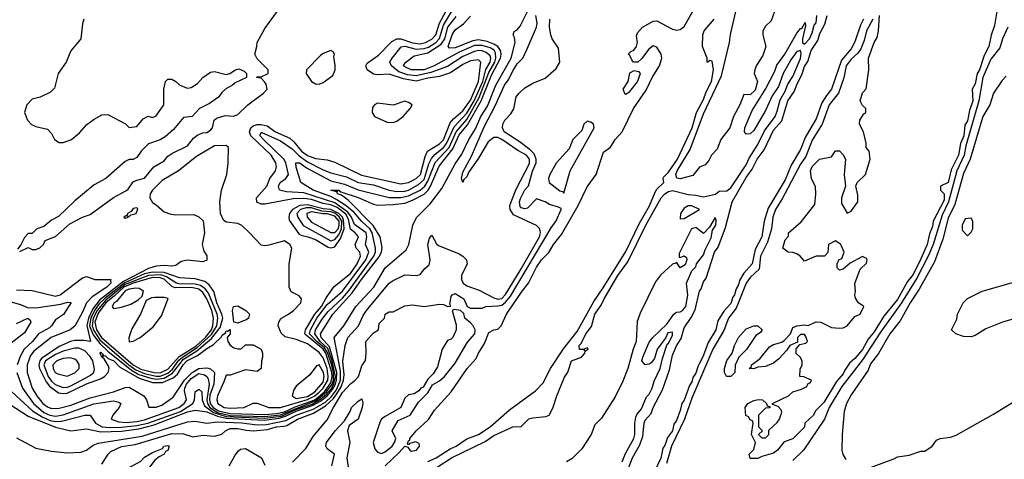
# Model space of a CAD drawing. Header units: inches. Extents: x 2348352 to 2479776, y 460422 to 613655.
# Tile 536 of 590: x 2453786 to 2458860, y 575303 to 577568. Entities that reach past the tile are written whole.
import ezdxf

# ---------------------------------------------------------------- set-up
doc = ezdxf.new("R2010")
doc.units = ezdxf.units.IN
doc.header["$MEASUREMENT"] = 0
doc.layers.add('C4557', color=7, linetype='Continuous')

msp = doc.modelspace()

# ---------------------------------------------------------------- linework, layer by layer
at = {"layer": 'C4557', "color": 4}
for points, elevation in [([(2453770, 575413.4), (2453870, 575360.4), (2453950, 575344.2), (2454030, 575336), (2454100.5, 575339.5), (2454129.7, 575350.3), (2454164.5, 575375.5), (2454190, 575386.3), (2454417.5, 575422.5), (2454650, 575496.6), (2454690, 575499.3), (2454750, 575489.1), (2454804.3, 575495.7), (2454930, 575491.6), (2455010, 575481), (2455057.3, 575482.7), (2455157.6, 575502.4), (2455210, 575530.6), (2455299.2, 575560.8), (2455362, 575598), (2455393, 575627), (2455419, 575661), (2455439.6, 575710), (2455438.4, 575758.4), (2455406.6, 575930), (2455456.3, 575990), (2455518.3, 576090), (2455610.7, 576189.3), (2455668.7, 576290), (2455776.9, 576383.1), (2455791.8, 576410), (2455812, 576510), (2455831.3, 576548.7), (2455900.7, 576619.3), (2455962, 576698), (2456030, 576824.9), (2456064.8, 576875.2), (2456099.8, 576950), (2456134.4, 577005.6), (2456162.9, 577070), (2456196.7, 577123.3), (2456239.1, 577230), (2456318, 577370), (2456338.7, 577450), (2456336.2, 577476.2), (2456329, 577490), (2456333.6, 577506.4), (2456350, 577516.3), (2456364.5, 577535.5), (2456418.5, 577641.5)], 36), ([(2453786, 576374), (2453830, 576394), (2453850, 576384.7), (2453870, 576384.7), (2453890, 576392), (2453908, 576410), (2453918, 576430), (2453970, 576451.3), (2454044, 576516), (2454110, 576551.3), (2454150, 576564.7), (2454270, 576651.3), (2454333.6, 576686.4), (2454344.7, 576695.3), (2454370, 576732), (2454390, 576742), (2454430, 576751.3), (2454478, 576810), (2454530, 576841), (2454550, 576864.7), (2454570, 576878), (2454650, 576918), (2454682, 576958), (2454704.7, 576975.3), (2454730, 576984.7), (2454750, 576986), (2454770, 576998), (2454779, 577010), (2454788.7, 577050), (2454800.2, 577059.8), (2454845.6, 577074.4), (2454890, 577071), (2454910, 577078.8), (2454962, 577130), (2455042, 577190), (2455062, 577210), (2455056.4, 577236.4), (2455048.4, 577248.4), (2455030, 577266), (2455006, 577270), (2455010, 577274), (2455030, 577274), (2455066, 577290), (2455066, 577310), (2455010, 577366), (2454998, 577390), (2455008.7, 577430), (2455009, 577450), (2455050, 577522), (2455128.7, 577630)], 64), ([(2455669.8, 575270.2), (2455742.3, 575337.7), (2455770, 575370.7), (2455786, 575366), (2455796, 575350), (2455805.7, 575345.7), (2455831.5, 575350), (2455846.6, 575370), (2455844.7, 575384.7), (2455827.1, 575392.9), (2455794.8, 575385.2), (2455790, 575378), (2455785.2, 575385.2), (2455790, 575398), (2455797.2, 575402.8), (2455797.2, 575410), (2455829.5, 575450), (2455892.7, 575507.3), (2455923.9, 575556.1), (2456009.6, 575650), (2456092, 575770), (2456138.3, 575821.7), (2456149.6, 575850), (2456181, 575899), (2456204.4, 575955.6), (2456230, 575970.4), (2456250, 575973.4), (2456266.6, 575990), (2456294, 576050), (2456375.6, 576170), (2456407.8, 576210), (2456450, 576293.4), (2456475.6, 576330), (2456512.1, 576367.9), (2456536.2, 576410), (2456578.7, 576461.3), (2456664, 576610), (2456710, 576707.7), (2456756.4, 576770), (2456794.2, 576885.8), (2456830, 576910.8), (2456855.1, 576950), (2456891.2, 576990), (2456949.8, 577110.2), (2457014.7, 577205.3), (2457044.7, 577270), (2457082.6, 577330), (2457095.4, 577370), (2457091.1, 577390), (2457070, 577427.3), (2457050, 577433.2), (2457026.2, 577413.8), (2456992.1, 577367.9), (2456970.8, 577349.2), (2456949.8, 577349.8), (2456940.9, 577360.9), (2456930, 577384), (2456922, 577390), (2456935.1, 577404.9), (2456950, 577411), (2456965.2, 577430), (2456969, 577450), (2456964.1, 577484.1), (2456970, 577501), (2456996, 577530), (2457050, 577560.7), (2457070, 577561.3), (2457150, 577519), (2457170, 577514.3), (2457190, 577517), (2457210, 577532.7), (2457267.4, 577632.6)], 24), ([(2458828.1, 577651.9), (2458810, 577538), (2458792.2, 577487.8), (2458779.5, 577430), (2458756.7, 577383.3), (2458732.4, 577310), (2458720.3, 577290), (2458710, 577237.2), (2458694.9, 577210), (2458698, 577150), (2458680.5, 577099.5), (2458670, 577046.6), (2458656, 577024), (2458651.6, 576970), (2458633.6, 576930), (2458623.6, 576870), (2458585.8, 576794.1), (2458570, 576729.5), (2458531.3, 576710), (2458531.3, 576690), (2458550, 576671.3), (2458550, 576639), (2458493.7, 576530), (2458490, 576502), (2458475.1, 576464.9), (2458462, 576410), (2458430, 576336), (2458390, 576256), (2458360.5, 576219.5), (2458310, 576126.3), (2458238.7, 576041.3), (2458190, 575959.5), (2458158.3, 575921.7), (2458130, 575869.6), (2458090, 575822.7), (2458062, 575798), (2458037.5, 575762.5), (2458030, 575743.7), (2457995.6, 575704.4), (2457930, 575596), (2457887.7, 575552.3), (2457876, 575530), (2457831.3, 575490), (2457830, 575468), (2457770, 575409), (2457726.4, 575393.6), (2457690.5, 575349.5), (2457670, 575334), (2457610, 575318), (2457590, 575308), (2457550, 575308), (2457546, 575330), (2457570, 575354), (2457578, 575390), (2457558, 575430), (2457566, 575490), (2457562, 575502), (2457550, 575506), (2457542, 575522), (2457528.4, 575528.4), (2457524, 575570), (2457538, 575590), (2457570, 575606), (2457590.9, 575610.9), (2457614, 575610), (2457634, 575590), (2457638, 575578), (2457654, 575574), (2457651.6, 575568.4), (2457630, 575566), (2457594, 575530), (2457594, 575470), (2457614, 575450), (2457594, 575430), (2457610, 575414), (2457630, 575414), (2457646, 575430), (2457647.3, 575452.7), (2457690, 575492), (2457702, 575510), (2457713.6, 575546.4), (2457710, 575558), (2457694.6, 575574.6), (2457666, 575586), (2457666, 575590), (2457748, 575630), (2457770, 575651.3), (2457815.3, 575664.7), (2457842, 575678), (2457847.3, 575692.7), (2457862, 575698), (2457866, 575710), (2457827.3, 575727.3), (2457806, 575730), (2457808, 575768), (2457818, 575790), (2457818, 575810), (2457808.4, 575828.4), (2457788, 575848), (2457788, 575872), (2457806, 575894), (2457838, 575902), (2457846, 575910), (2457836.4, 575936.4), (2457830, 575946), (2457810, 575946), (2457794, 575930), (2457794, 575906), (2457754, 575890), (2457736.9, 575863.1), (2457698.5, 575821.5), (2457670, 575799), (2457630, 575782), (2457590, 575778), (2457570, 575769.2), (2457546, 575770), (2457558, 575782), (2457558, 575790), (2457600.2, 575819.8), (2457650, 575882), (2457670, 575894), (2457714, 575906), (2457724.7, 575915.3), (2457758, 575950), (2457770, 575982), (2457790, 575991.3), (2457830, 575996), (2457850, 575992), (2457890, 576011.3), (2457914, 576010), (2457970, 575982), (2458010, 575978), (2458030, 575981), (2458050, 575991), (2458090, 576038), (2458118, 576050), (2458135.3, 576090), (2458108.9, 576108.9), (2458093.6, 576133.6), (2458089.3, 576149.3), (2458094, 576170), (2458089.4, 576209.4), (2458118, 576282), (2458150, 576314), (2458154, 576330), (2458150, 576338), (2458130, 576348), (2458066, 576314), (2458030, 576282), (2458010, 576278), (2457998, 576290), (2457998, 576310), (2458008, 576330), (2458022, 576338), (2458035.3, 576370), (2458018, 576410), (2457990, 576428), (2457954, 576410), (2457951.3, 576368.7), (2457934, 576350), (2457890, 576349.2), (2457830, 576324), (2457808, 576350), (2457790, 576362), (2457770, 576369), (2457746, 576370), (2457718, 576390), (2457730, 576434), (2457748, 576452), (2457748.7, 576470), (2457814, 576526), (2457884.1, 576615.9), (2457889.6, 576670), (2457886.8, 576706.8), (2457866, 576750), (2457861.2, 576790), (2457870, 576811.3), (2457908, 576850), (2457970, 576862), (2457990, 576892), (2458010, 576892), (2458030, 576871.3), (2458041, 576850), (2458034, 576770), (2458042, 576710), (2458021, 576650), (2458021.4, 576621.4), (2458050, 576572), (2458070, 576582), (2458105.2, 576630), (2458104.7, 576664.7), (2458095.3, 576710), (2458102, 576730), (2458144, 576770), (2458168.7, 576850), (2458164, 576890), (2458148.7, 576910), (2458148.4, 576931.6), (2458134, 576990), (2458114, 577030), (2458115.3, 577050), (2458136.4, 577083.6), (2458146, 577090), (2458146, 577110), (2458130, 577126), (2458118, 577150), (2458129.3, 577190.7), (2458148.4, 577211.6), (2458161.2, 577310), (2458159.3, 577370), (2458189.6, 577450), (2458204.2, 577475.8), (2458212, 577510), (2458217, 577590)], 12), ([(2453666.4, 575630), (2453830, 575524.9), (2453970, 575467.9), (2454050, 575450.4), (2454130, 575460.2), (2454204, 575444), (2454310, 575448.6), (2454399.6, 575460.4), (2454479.2, 575480.8), (2454650, 575546.8), (2454690, 575556.3), (2454750, 575547.4), (2454805.1, 575525.1), (2454850, 575514.6), (2455045.2, 575505.2), (2455124.6, 575515.4), (2455155.6, 575524.4), (2455210, 575551.2), (2455298.6, 575581.4), (2455336.7, 575603.3), (2455369.7, 575630.3), (2455397.6, 575662.4), (2455413, 575690), (2455419.4, 575710), (2455419.6, 575750), (2455382.1, 575882), (2455339.6, 575930), (2455336, 575950), (2455400.3, 576050), (2455500, 576160), (2455547.9, 576230), (2455636.2, 576343.8), (2455650.6, 576370), (2455654.3, 576394.3), (2455642.8, 576450), (2455607.6, 576507.6), (2455478, 576638), (2455443.7, 576663.7), (2455424.5, 576670), (2455421.2, 576678.8), (2455426, 576686), (2455418.8, 576681.2), (2455389.5, 576690.5), (2455430.7, 576690), (2455440.7, 576680.7), (2455530, 576652.3), (2455610, 576616.9), (2455630, 576612.9), (2455710, 576615), (2455770, 576623.5), (2455810, 576638.2), (2455870, 576668.6), (2455890.7, 576689.3), (2455902.8, 576710), (2455947.4, 576812.6), (2456017.4, 576902.6), (2456050, 576974.2), (2456093.7, 577026.3), (2456164.3, 577150), (2456218.1, 577281.9), (2456262.9, 577370), (2456266.8, 577390), (2456263.9, 577410), (2456249.9, 577429.9), (2456230, 577442.7), (2456195.2, 577455.2), (2456150, 577463.4), (2456120.7, 577459.3), (2456030, 577422.5), (2456001.3, 577421.3), (2455994, 577430), (2456015.3, 577490), (2456030, 577515.3), (2456073.6, 577546.4), (2456110, 577586.7)], 44), ([(2453744.9, 575650), (2453852.2, 575552.2), (2453901.7, 575521.8), (2453943.3, 575503.3), (2453970, 575497.6), (2454001.1, 575499), (2454122, 575530), (2454150, 575530.4), (2454177.1, 575490), (2454211, 575471), (2454246.8, 575466.8), (2454310, 575468.6), (2454390, 575476.8), (2454446.3, 575490), (2454614, 575550), (2454678.9, 575590), (2454687.4, 575610), (2454689.8, 575650.2), (2454710, 575664), (2454724, 575650), (2454726.4, 575610), (2454738.4, 575578.4), (2454784.2, 575544.2), (2454850, 575523), (2455050, 575514.7), (2455134.4, 575525.6), (2455210, 575558.9), (2455293, 575587), (2455331.1, 575608.9), (2455364.1, 575635.9), (2455392, 575668), (2455404.3, 575690), (2455413, 575730), (2455395.3, 575815.3), (2455374.1, 575874.1), (2455334.3, 575910), (2455306.4, 575950), (2455310.5, 575969.5), (2455348, 576030), (2455375.7, 576064.3), (2455450, 576133.4), (2455481.2, 576170), (2455611.3, 576350), (2455619.8, 576370), (2455619.4, 576390), (2455602.7, 576470), (2455589.9, 576489.9), (2455548.7, 576528.7), (2455510, 576573.8), (2455468.8, 576608.8), (2455420.7, 576640.7), (2455390, 576656.5), (2455298, 576690), (2455234, 576730), (2455211.5, 576808.5), (2455209.8, 576830.2), (2455230, 576831.1), (2455264.2, 576804.2), (2455390, 576737.1), (2455460, 576720), (2455530, 576691), (2455690, 576652), (2455750, 576652.4), (2455790, 576661.3), (2455850, 576690.2), (2455874.5, 576710), (2455890, 576736), (2455927.1, 576832.9), (2455998.7, 576910), (2456035.8, 576990), (2456090, 577053.5), (2456153.6, 577166.4), (2456204.3, 577295.7), (2456234.4, 577350), (2456240.5, 577370), (2456237.9, 577397.9), (2456230.4, 577410.4), (2456210, 577422.9), (2456170, 577435.5), (2456130, 577434.5), (2456050, 577401), (2455921.7, 577330), (2455870, 577309.3), (2455804, 577310), (2455770, 577325.1), (2455763.6, 577330), (2455765.3, 577334.7), (2455776, 577350), (2455818.7, 577381.3), (2455890, 577396.8), (2455957.8, 577442.2), (2455977.5, 577470), (2455991.7, 577530), (2456035.5, 577584.5)], 48), ([(2453770, 576176.1), (2453850, 576172), (2453970, 576144.2), (2453995.1, 576150), (2454110, 576238), (2454130, 576244.9), (2454174, 576230), (2454258, 576230), (2454253.7, 576226.3), (2454255.3, 576210), (2454234.9, 576190), (2454160.1, 576139.9), (2454130.2, 576110), (2454110, 576060.9), (2454070, 575989.7), (2454046, 575970), (2453948.8, 575931.2), (2453859.2, 575860.8), (2453841.6, 575838.4), (2453824.7, 575790), (2453824.4, 575750), (2453850.2, 575670), (2453873.8, 575630), (2453905.7, 575590), (2453930, 575572.9), (2453950, 575565.5), (2453990, 575567.1), (2454050, 575582.3), (2454150, 575620.2), (2454269.8, 575650.2), (2454330, 575672.7), (2454350, 575674.9), (2454424.9, 575630), (2454440.3, 575610), (2454450.8, 575570.8), (2454490, 575571.7), (2454518.8, 575581.2), (2454576.1, 575623.9), (2454634.5, 575710), (2454674.3, 575750), (2454710, 575770.1), (2454750, 575773.8), (2454770, 575769.3), (2454790.1, 575750), (2454786.4, 575690), (2454766.7, 575633.2), (2454763.9, 575610), (2454768.3, 575590), (2454782.6, 575570), (2454810, 575552.5), (2454870, 575538.6), (2455050, 575533.6), (2455110, 575538.3), (2455150, 575548.1), (2455206.3, 575573.7), (2455306.5, 575610), (2455356.6, 575650), (2455390, 575696.6), (2455397, 575730), (2455395.4, 575750), (2455363.6, 575850), (2455350.3, 575870.3), (2455262.4, 575942.4), (2455255.9, 575950), (2455258.1, 575970), (2455307.7, 576050), (2455340.9, 576090), (2455365, 576135), (2455407.1, 576192.8), (2455490, 576260.7), (2455524.8, 576310), (2455542.7, 576350), (2455538.3, 576370), (2455520.5, 576390), (2455514.3, 576410), (2455532.4, 576450), (2455515.6, 576470), (2455490, 576488.4), (2455479.7, 576539.7), (2455466, 576566), (2455421.2, 576601.2), (2455390, 576614.6), (2455350, 576620.3), (2455290, 576640.8), (2455250, 576647.6), (2455195.7, 576644.3), (2455050, 576616.9), (2455030, 576618.4), (2455008.4, 576628.5), (2455005.6, 576650), (2455059.6, 576710), (2455075.6, 576750), (2455105.1, 576790), (2455109.6, 576810), (2455106.6, 576830), (2455082.2, 576870), (2454976.4, 576970), (2454970.8, 576990), (2454977.2, 577010), (2454990, 577021.6), (2455010, 577028.4), (2455030, 577028.4), (2455060.7, 577020.7), (2455104.9, 576990), (2455177.3, 576957.3), (2455198.8, 576938.8), (2455239.1, 576890), (2455270, 576868.4), (2455310, 576852.6), (2455370, 576845.3), (2455410, 576833.8), (2455547.7, 576767.7), (2455750, 576722.3), (2455789.2, 576730), (2455830, 576750.3), (2455852.3, 576770), (2455876.2, 576863.8), (2455888.2, 576890), (2455950, 576929.2), (2455970, 576949.2), (2456003.8, 577036.2), (2456022.2, 577057.8), (2456070, 577097.8), (2456110, 577154.2), (2456150.4, 577250), (2456162, 577350), (2456150, 577362), (2456110, 577355.6), (2456070, 577336.8), (2456006.4, 577293.6), (2455950, 577276.1), (2455890, 577266.8), (2455830, 577250.6), (2455763.5, 577263.5), (2455690, 577287.4), (2455630, 577283.8), (2455610, 577287.9), (2455576.4, 577310), (2455569.7, 577330), (2455576.3, 577343.7), (2455635.4, 577384.6), (2455704.2, 577455.8), (2455729.2, 577470), (2455750, 577470.2), (2455810, 577449.4), (2455850, 577444.2), (2455877.6, 577450), (2455910, 577468.4), (2455930.6, 577490), (2455949.9, 577550.1), (2455981.5, 577610)], 56), ([(2453771.7, 575750), (2453800.3, 575670), (2453856.5, 575590), (2453910, 575545), (2453941.6, 575530), (2453970, 575525), (2454010, 575532.1), (2454168.9, 575588.9), (2454270, 575604.4), (2454297.6, 575597.6), (2454306.8, 575590), (2454299.1, 575570), (2454265.5, 575530), (2454257.3, 575510), (2454296.7, 575496.7), (2454332.8, 575492.8), (2454390, 575497.6), (2454430, 575506.3), (2454606.6, 575570), (2454634, 575590), (2454645.1, 575610), (2454636, 575656), (2454636.8, 575670), (2454645.7, 575690), (2454670, 575719.7), (2454710, 575744.4), (2454738.5, 575738.5), (2454750, 575730.4), (2454757, 575717), (2454762.3, 575690), (2454750.1, 575610), (2454753.7, 575590), (2454766.5, 575570), (2454804.9, 575544.9), (2454870, 575529.2), (2455050, 575523.6), (2455130, 575532.8), (2455313.9, 575606.1), (2455367.7, 575650), (2455396, 575690), (2455402.8, 575710), (2455403.4, 575750), (2455393.6, 575793.6), (2455372.9, 575852.9), (2455357.5, 575877.5), (2455317.5, 575910), (2455280.2, 575950), (2455284.2, 575970), (2455317.4, 576030), (2455370, 576101.3), (2455450, 576169.2), (2455569.8, 576330), (2455584.8, 576370), (2455568.5, 576410), (2455575.7, 576450), (2455571.5, 576470), (2455512.2, 576512.2), (2455496, 576550), (2455476.9, 576576.9), (2455410, 576624.7), (2455250, 576676.8), (2455161.4, 576681.4), (2455124.5, 576690), (2455118.9, 576710), (2455128, 576730), (2455158, 576750), (2455171.3, 576770), (2455157.7, 576830), (2455147.4, 576850), (2455043.1, 576950), (2455024.4, 576970), (2455024.6, 576975.4), (2455030, 576986.8), (2455034, 576986), (2455130, 576944.1), (2455190, 576902.9), (2455226.5, 576866.5), (2455270, 576835), (2455350, 576793.6), (2455390, 576778.9), (2455470, 576759.1), (2455530, 576729.2), (2455610, 576716.9), (2455690, 576689.2), (2455730, 576683.5), (2455770, 576684.2), (2455790, 576690.2), (2455841.4, 576718.6), (2455870, 576744.9), (2455894.5, 576825.5), (2455907.7, 576852.3), (2455925.7, 576874.3), (2455970.3, 576909.7), (2455986.2, 576930), (2456024.5, 577015.5), (2456090, 577086.2), (2456127.9, 577150), (2456172, 577250), (2456188.9, 577311.1), (2456210.5, 577350), (2456213.6, 577370), (2456210, 577382), (2456190, 577398.9), (2456170, 577407.1), (2456150, 577409), (2456130, 577403.7), (2456070, 577378.9), (2455990, 577327), (2455904.5, 577295.5), (2455830, 577279.3), (2455784.6, 577284.6), (2455740, 577300), (2455701.6, 577330), (2455694, 577350), (2455705.1, 577370), (2455752.6, 577427.4), (2455770, 577431), (2455830, 577416.8), (2455870, 577419.2), (2455893.1, 577426.9), (2455930, 577450.2), (2455950, 577471.7), (2455970, 577540.3), (2456012, 577608)], 52), ([(2454210, 575278.8), (2454242, 575330), (2454256.2, 575343.8), (2454311, 575369), (2454380.5, 575379.5), (2454570, 575435.5), (2454630, 575434.9), (2454678, 575418), (2454730, 575426.8), (2454790, 575422), (2454827.5, 575432.5), (2454846, 575450), (2454870, 575461.3), (2454910, 575462), (2454952.3, 575452.3), (2454990.3, 575450.3), (2455062.7, 575457.3), (2455108, 575470), (2455147.1, 575472.9), (2455162.9, 575477.1), (2455217, 575510), (2455299.4, 575540.6), (2455361.7, 575578.3), (2455403.4, 575616.6), (2455420.4, 575639.6), (2455443.5, 575676.5), (2455455.2, 575710), (2455457.9, 575737.9), (2455451.8, 575808.2), (2455462.9, 575890), (2455476.9, 575930), (2455532, 575990), (2455556.2, 576043.8), (2455573.3, 576070), (2455690, 576210.7), (2455710, 576224.9), (2455770, 576253), (2455830, 576250.7), (2455850, 576254.8), (2455874.2, 576285.8), (2455895.5, 576304.5), (2455900.9, 576330), (2455889.5, 576410.5), (2455898, 576442), (2455910, 576458), (2455933.4, 576413.4), (2455943.8, 576403.8), (2456050, 576361.8), (2456070.3, 576350), (2456087.8, 576330), (2456091.8, 576310), (2456063.2, 576250), (2456063.2, 576230), (2456071.8, 576210), (2456090, 576196.1), (2456154.5, 576174.5), (2456230, 576134.9), (2456250, 576128.5), (2456270, 576131.5), (2456290, 576152.2), (2456370, 576284.6), (2456464.1, 576450), (2456470.7, 576470), (2456467.2, 576490), (2456450, 576507.3), (2456330, 576563.1), (2456312.8, 576590), (2456312.5, 576610), (2456321.3, 576638.7), (2456345, 576695), (2456413.1, 576826.9), (2456413.7, 576850), (2456398.5, 576870), (2456353.3, 576893.3), (2456270.9, 576950.9), (2456250, 576960.2), (2456230, 576960.3), (2456200.4, 576939.5), (2456150, 576854.5), (2456098.8, 576781.2), (2456090, 576759), (2456074.9, 576745.1), (2456069.1, 576729.1), (2456062.7, 576750), (2456070, 576782), (2456114.5, 576865.5), (2456180.5, 577019.5), (2456236.6, 577123.4), (2456285.1, 577230), (2456304, 577256), (2456330, 577310.5), (2456350, 577340.5), (2456379.3, 577370), (2456402, 577418), (2456449.6, 577530), (2456453.3, 577550), (2456445.6, 577590)], 32), ([(2455937.4, 575262.6), (2456012, 575310), (2456185, 575395), (2456230, 575425.7), (2456328, 575470), (2456370, 575472), (2456410, 575510.7), (2456430, 575517.3), (2456497, 575523), (2456514, 575530), (2456533.8, 575566.2), (2456553.6, 575630), (2456593.3, 575726.7), (2456610, 575752), (2456629, 575810), (2456682, 575830), (2456699, 575850), (2456700.2, 575859.8), (2456715.3, 575870), (2456710, 575878), (2456694, 575870), (2456698, 575862), (2456690, 575868), (2456670, 575868), (2456669, 575889), (2456679.5, 575900.5), (2456702.9, 575950), (2456732.9, 575987.1), (2456749.7, 576050), (2456783.1, 576096.9), (2456797.4, 576130), (2456867.7, 576250), (2456919.4, 576320.6), (2457013.5, 576510), (2457091.2, 576650), (2457110, 576671.4), (2457130, 576683.2), (2457150, 576688), (2457230, 576667), (2457270, 576664), (2457310, 576654.9), (2457371.5, 576668.5), (2457390, 576684.7), (2457430, 576686), (2457450, 576701.3), (2457530, 576819.5), (2457545.8, 576854.2), (2457590, 576924.4), (2457624.7, 576995.3), (2457678.4, 577070), (2457690, 577096.3), (2457704.1, 577155.9), (2457730, 577199.3), (2457744.2, 577235.8), (2457770, 577275.8), (2457810, 577367.7), (2457813.2, 577393.2), (2457810, 577408.7), (2457790, 577403.7), (2457759.6, 577360.4), (2457720.3, 577290), (2457696.3, 577223.7), (2457664, 577176), (2457630, 577099.3), (2457570, 576997.2), (2457550, 576979.3), (2457530, 576979), (2457521.2, 576990), (2457522.7, 577010), (2457560.1, 577099.9), (2457630, 577210.8), (2457677.2, 577302.7), (2457687.1, 577332.9), (2457729.6, 577390), (2457790, 577498.8), (2457810, 577522.8), (2457817.2, 577522.8), (2457834, 577554), (2457836, 577536), (2457819.3, 577470), (2457820.7, 577450), (2457830, 577442), (2457855.6, 577470), (2457870, 577500.7), (2457880.4, 577539.6), (2457890, 577552), (2457893.6, 577590)], 12), ([(2456923.1, 575256.9), (2456944.7, 575310), (2456981.7, 575378.3), (2456997.4, 575422.6), (2457003.5, 575490), (2457010, 575504), (2457041, 575539), (2457050, 575570.6), (2457099.4, 575660.6), (2457135.3, 575764.7), (2457150, 575838.8), (2457170, 575886.8), (2457194.9, 575925.1), (2457210, 575980.7), (2457245.9, 576034.1), (2457266.2, 576073.8), (2457289.7, 576170), (2457298.3, 576181.7), (2457310, 576217.3), (2457323.8, 576236.2), (2457366.9, 576370), (2457384.6, 576395.4), (2457422.6, 576497.4), (2457458.4, 576630), (2457530, 576754.9), (2457561.4, 576798.6), (2457587.2, 576850), (2457622.3, 576897.7), (2457670, 576998), (2457713.1, 577046.9), (2457744.4, 577150), (2457779.4, 577200.6), (2457790, 577234.8), (2457816.4, 577283.6), (2457830, 577327.3), (2457846.9, 577353.1), (2457865.1, 577410), (2457898.4, 577461.6), (2457910, 577497.3), (2457934.5, 577545.5), (2457947.2, 577590)], 8), ([(2457676.3, 577610), (2457658, 577562), (2457630, 577535.3), (2457616, 577510), (2457616, 577490), (2457630.8, 577430), (2457615.8, 577384.2), (2457580.7, 577330), (2457574, 577310), (2457570.8, 577290), (2457587.7, 577250), (2457575.8, 577204.2), (2457550, 577181.2), (2457518, 577182), (2457497.3, 577130), (2457464.4, 577070), (2457444.9, 577010), (2457398.4, 576950), (2457379.5, 576900.5), (2457351, 576870), (2457337.5, 576842.5), (2457319.1, 576820.9), (2457290, 576809), (2457254.1, 576765.9), (2457190, 576748.6), (2457171.6, 576751.6), (2457166.6, 576770), (2457174.5, 576790), (2457241.3, 576898.7), (2457310, 577083), (2457401.8, 577278.2), (2457444.7, 577450), (2457448.6, 577491.4), (2457476.2, 577610)], 12), ([(2454116, 577570), (2454110, 577546), (2454101, 577470), (2454050, 577408), (2454024.7, 577350), (2453984.7, 577290), (2453965.4, 577214.6), (2453945.4, 577194.6), (2453891.1, 577168.9), (2453850, 577158), (2453822, 577130), (2453811.3, 577090), (2453826, 577050), (2453847.5, 577027.5), (2453870, 577018), (2453930, 577004.7), (2453950, 576982), (2453964.7, 576950), (2453990, 576936), (2454010, 576934.8), (2454053.2, 576950), (2454094.9, 576985.1), (2454132.1, 577027.9), (2454170, 577056), (2454210, 577078), (2454239.6, 577079.6), (2454331.3, 577031.3), (2454350, 577012), (2454390, 577018), (2454423.1, 577056.9), (2454448.4, 577071.6), (2454470, 577064.7), (2454490, 577072), (2454528, 577130), (2454528, 577210), (2454538, 577250), (2454550, 577262), (2454570, 577261), (2454591.3, 577250), (2454610.7, 577230.7), (2454650, 577214.8), (2454670, 577218.8), (2454701.5, 577238.5), (2454730, 577271), (2454770, 577298), (2454790, 577301), (2454850, 577286), (2454869.1, 577290.9), (2454898, 577310), (2454914.8, 577314.8), (2454943.6, 577303.6), (2454954, 577290), (2454954, 577270), (2454896.9, 577243.1), (2454882, 577230), (2454847.5, 577212.5), (2454827.1, 577192.9), (2454810, 577168), (2454763.5, 577136.5), (2454712, 577110), (2454674, 577070), (2454630, 577064), (2454578, 577002), (2454535.2, 576964.8), (2454510, 576949.2), (2454450, 576929), (2454411.3, 576890), (2454390, 576858), (2454370, 576848), (2454350, 576848), (2454330, 576838), (2454230.7, 576749.3), (2454170, 576718), (2454070, 576635.3), (2453985.4, 576554.6), (2453950, 576535.3), (2453910, 576502), (2453874, 576490), (2453850, 576466), (2453830, 576466), (2453810, 576446), (2453792.7, 576407.3), (2453774, 576386)], 64), ([(2455192.3, 575287.7), (2455261.2, 575358.8), (2455299.1, 575420.9), (2455370, 575506.8), (2455402.4, 575570), (2455450, 575647.4), (2455490, 575692.7), (2455515.1, 575710), (2455532.3, 575730), (2455550, 575784.7), (2455567.7, 575812.3), (2455571.6, 575850), (2455569.7, 575910.3), (2455610, 575954.8), (2455635.3, 575970), (2455638, 576002), (2455666, 576030), (2455669.1, 576050.9), (2455690, 576062), (2455710, 576062), (2455770, 576093.4), (2455810, 576099.1), (2455870, 576090.7), (2455950, 576102), (2455970, 576100.7), (2455990, 576091), (2456007.3, 576092.7), (2456003.1, 576103.1), (2456010, 576142), (2456015.3, 576150), (2456030, 576157.3), (2456074.8, 576130), (2456091.3, 576090), (2456110, 576082), (2456170, 576082), (2456189, 576091), (2456250, 576093), (2456270, 576098), (2456290, 576112), (2456316, 576144), (2456524.1, 576495.9), (2456550, 576531), (2456577.2, 576590), (2456576, 576596), (2456562.7, 576602.7), (2456516.6, 576616.6), (2456494, 576630), (2456450, 576645.2), (2456402.5, 576597.5), (2456390, 576592.7), (2456370, 576599.3), (2456365.6, 576605.6), (2456362.4, 576630), (2456367.6, 576647.6), (2456390, 576690.7), (2456407.9, 576712.1), (2456428.3, 576788.3), (2456447.9, 576830), (2456447.1, 576850), (2456436.4, 576876.4), (2456417.2, 576897.2), (2456360.5, 576940.5), (2456282.7, 576990), (2456273.2, 577010), (2456276, 577030), (2456286, 577050), (2456316.6, 577083.4), (2456332, 577108), (2456345.1, 577170), (2456359.3, 577190), (2456390, 577217.3), (2456430, 577241), (2456494, 577266), (2456550, 577316), (2456569.2, 577350), (2456562, 577422), (2456530, 577468.7), (2456522.7, 577490), (2456517, 577530), (2456518, 577570)], 28), ([(2455889, 575291), (2455931.8, 575310), (2456003.7, 575356.3), (2456034.5, 575370), (2456090, 575408.5), (2456149.8, 575430.2), (2456210, 575470.4), (2456310, 575557.4), (2456444.4, 575655.6), (2456483, 575697), (2456521.5, 575770), (2456588.5, 575871.5), (2456658.5, 575961.5), (2456744, 576116), (2456793.4, 576186.6), (2456910, 576373.7), (2456980.2, 576519.8), (2457031.1, 576608.9), (2457060.4, 576679.6), (2457070, 576695.5), (2457106, 576730), (2457101.2, 576750), (2457104.1, 576755.9), (2457130, 576782.4), (2457176.2, 576850), (2457250.6, 577010), (2457273.8, 577090), (2457310, 577157.1), (2457323.2, 577196.8), (2457350.7, 577250), (2457362, 577310), (2457354.6, 577354.6), (2457342, 577358), (2457331.6, 577348.4), (2457328, 577350), (2457329, 577370), (2457305.2, 577430), (2457305.7, 577490), (2457314, 577510), (2457364.2, 577570)], 16), ([(2458134.3, 577570), (2458119.5, 577540.5), (2458090, 577453.2), (2458070, 577418), (2458020.4, 577359.6), (2457970.3, 577210), (2457943, 577177), (2457920.5, 577139.5), (2457890, 577057.2), (2457836.3, 576963.7), (2457810, 576899.3), (2457762.3, 576817.7), (2457730, 576742.7), (2457642.3, 576597.7), (2457623, 576530), (2457610, 576449), (2457576.5, 576383.5), (2457560.5, 576310), (2457517.7, 576262.3), (2457495.6, 576224.4), (2457490, 576201.2), (2457478, 576182), (2457470.2, 576150), (2457460.8, 576139.2), (2457450, 576106), (2457414.5, 576065.5), (2457383.1, 576016.9), (2457372.9, 575970), (2457334.7, 575905.3), (2457310, 575839.3), (2457279.9, 575780.1), (2457270, 575746.6), (2457255.3, 575724.8), (2457250, 575702.7), (2457237.4, 575682.6), (2457210, 575607), (2457197.6, 575590), (2457190, 575555.3), (2457170, 575503.7), (2457156.7, 575483.3), (2457150, 575449.5), (2457125.1, 575414.9), (2457110, 575374), (2457100.3, 575359.8), (2457090, 575309.2), (2457039, 575201)], 8), ([(2458181.7, 577570), (2458150.3, 577510), (2458138.4, 577461.6), (2458121.3, 577418.7), (2458105.2, 577394.8), (2458070, 577364.2), (2458045.2, 577330), (2458032.2, 577267.8), (2458006, 577190), (2457957.5, 577130), (2457921.3, 577030), (2457870, 576947.6), (2457837.3, 576862.7), (2457810, 576823.6), (2457715.8, 576644.3), (2457680.6, 576590), (2457667.8, 576550), (2457660.2, 576490), (2457638.9, 576421.1), (2457604, 576350), (2457596.5, 576283.5), (2457550, 576239.8), (2457530.2, 576210), (2457477.7, 576082.3), (2457438, 576030), (2457413.8, 575966.1), (2457357.7, 575870), (2457250, 575617.6), (2457212.3, 575510), (2457144.6, 575370), (2457118.5, 575281.5)], 12), ([(2458878.5, 577530), (2458851.3, 577470), (2458837.1, 577422.9), (2458790, 577364.7), (2458749.1, 577270.9), (2458728.3, 577150), (2458661.7, 576918.3), (2458652.4, 576870), (2458615, 576790), (2458573.1, 576630), (2458539.7, 576560.3), (2458493.3, 576410), (2458470, 576352.6), (2458410, 576236.5), (2458330, 576109.8), (2458222.7, 575957.3), (2458130, 575815.1), (2458022.2, 575677.8), (2457957.6, 575570), (2457933.5, 575510), (2457824.9, 575350), (2457770, 575297.3)], 16), ([(2458870, 577277.2), (2458847.3, 577252.7), (2458804.4, 577190), (2458784.6, 577130), (2458749.5, 577070), (2458684.7, 576850), (2458650, 576774.7), (2458604.2, 576615.7), (2458570, 576546), (2458542.4, 576437.6), (2458500, 576320), (2458420.8, 576179.2), (2458374.4, 576110), (2458323.6, 576016.4), (2458270, 575949.6), (2458212.3, 575847.7), (2458170, 575794.7), (2458158, 575762), (2458070, 575636), (2458046, 575590), (2458035.5, 575550), (2458024, 575430), (2458022.8, 575350), (2458027.5, 575327.5), (2458042.5, 575302.5)], 24), ([(2456890.5, 575289.4), (2456907.7, 575332.3), (2456950, 575410.7), (2456955.5, 575430), (2456955.6, 575490), (2456960.4, 575519.6), (2456966, 575534), (2456990, 575562.8), (2457015.9, 575624.1), (2457030, 575638.8), (2457046, 575670), (2457054.9, 575705.1), (2457087.3, 575770), (2457098.4, 575821.6), (2457123.3, 575896.7), (2457130, 575902), (2457150, 575941), (2457150, 575957.2), (2457125.8, 575954.2), (2457113.2, 575926.8), (2457070.5, 575870), (2457057.3, 575822.7), (2457039.9, 575800.1), (2457030, 575792.7), (2457009.5, 575789.5), (2456992.7, 575810), (2456997, 575830), (2457030, 575906.8), (2457048.7, 575931.3), (2457120.7, 575999.3), (2457157.2, 576050), (2457170, 576060.7), (2457190, 576063), (2457201.2, 576070), (2457218.7, 576090), (2457229, 576149), (2457222, 576210), (2457250, 576274), (2457270, 576294), (2457274, 576310), (2457310, 576356), (2457318, 576382), (2457350, 576444.7), (2457356.2, 576483.8), (2457372.8, 576510), (2457374.5, 576534.5), (2457370, 576548), (2457340.7, 576499.3), (2457310, 576466), (2457270, 576497.2), (2457247.7, 576490), (2457184, 576364), (2457184.7, 576344.7), (2457190, 576342), (2457210, 576351.3), (2457222, 576342), (2457224.7, 576330), (2457214.8, 576305.2), (2457190, 576289), (2457170, 576318), (2457166.8, 576313.2), (2457150, 576309), (2457088.2, 576251.8), (2457062.8, 576217.2), (2456983.8, 576056.2), (2456967.5, 576012.5), (2456963.1, 575910), (2456947.2, 575870), (2456919.5, 575770), (2456893.9, 575706.1), (2456854.9, 575625.1), (2456784.9, 575515.1), (2456750, 575481.2), (2456731, 575430), (2456682.4, 575357.6), (2456632.5, 575307.5), (2456604, 575290)], 12), ([(2458970, 576043.7), (2458850, 576009.5), (2458765.1, 575974.9), (2458710, 575941.2), (2458690, 575934), (2458650, 575935.3), (2458610, 575948.7), (2458588, 575970), (2458614.6, 576025.4), (2458618, 576050), (2458628.4, 576071.6), (2458648, 576110), (2458670, 576132), (2458746, 576170), (2458970, 576232)], 24), ([(2453735.6, 576115.6), (2453790, 576101), (2453825.5, 576085.5), (2453870, 576082.6), (2453997.8, 576102.2), (2454033.2, 576113.2), (2454050.8, 576110.8), (2454011.3, 576048.7), (2453970, 576020.9), (2453950.6, 575990), (2453939.3, 575980.7), (2453882.8, 575950), (2453852.4, 575910), (2453809.1, 575870.9), (2453787.9, 575832.1), (2453773.1, 575790)], 52), ([(2453770, 576003), (2453828.7, 576030), (2453839.5, 576019.5), (2453843, 576010), (2453810, 575954.5), (2453726.8, 575890)], 48), ([(2455394.7, 575270), (2455409, 575330), (2455370, 575357.2), (2455362.9, 575370), (2455367.6, 575390), (2455411.8, 575450), (2455459.3, 575500.7), (2455489.4, 575550), (2455495.3, 575570), (2455530, 575602), (2455550, 575614), (2455554.4, 575594.4), (2455550.7, 575570), (2455530.6, 575510), (2455483.1, 575476.9), (2455474.9, 575450), (2455487.4, 575390), (2455472.2, 575310), (2455481.2, 575250)], 24), ([(2458170, 575261), (2458290, 575304.7), (2458310, 575316), (2458370, 575324.7), (2458430, 575344.7), (2458450, 575344.7), (2458488.7, 575370), (2458510, 575401), (2458529.5, 575410.5), (2458583.2, 575416.8), (2458611.9, 575428.1), (2458804.4, 575535.6), (2458915.8, 575604.2)], 24), ([(2454866, 575270), (2454896, 575324), (2454913.6, 575346.4), (2454924, 575356), (2454950, 575358.8), (2455031.3, 575310), (2455050, 575272)], 28)]:
    msp.add_lwpolyline(points, dxfattribs=dict(at, elevation=elevation))
for points, elevation in [([(2455390, 577408.7), (2455350, 577393.2), (2455336.7, 577383.3), (2455264, 577310), (2455261.6, 577290), (2455290.2, 577250.2), (2455310, 577237.4), (2455330, 577236.5), (2455350, 577243.8), (2455399.1, 577280.9), (2455411, 577309), (2455412.2, 577332.3), (2455404.1, 577375.9), (2455408.7, 577390), (2455402, 577402)], 64), ([(2456950, 577304.7), (2456927.8, 577292.3), (2456919.3, 577250), (2456893.4, 577210), (2456902.8, 577190), (2456910, 577184.9), (2456930, 577198.8), (2456970, 577247.3), (2456984.5, 577290), (2456978.6, 577298.6)], 28), ([(2455770, 577148), (2455710, 577128), (2455630, 577138), (2455614, 577130), (2455603.6, 577116.4), (2455602, 577090), (2455614, 577070), (2455679.6, 577039.6), (2455710, 577038), (2455730, 577046), (2455762, 577070), (2455798, 577110), (2455808, 577130), (2455790, 577142)], 64), ([(2456710, 577046), (2456694, 577030), (2456683.5, 576996.5), (2456637.3, 576950), (2456617.5, 576902.5), (2456550, 576829.2), (2456518, 576770), (2456510.6, 576750), (2456514, 576730), (2456570, 576686), (2456583.6, 576683.6), (2456590, 576674), (2456622.7, 576790), (2456746, 577010), (2456742.7, 577030), (2456730, 577039.5)], 28), ([(2454850, 576919), (2454790, 576918.4), (2454696.7, 576863.3), (2454604.9, 576790), (2454520.4, 576739.6), (2454470.4, 576689.6), (2454459.1, 576670), (2454456.3, 576650), (2454470, 576626), (2454490, 576614), (2454530, 576578), (2454565.4, 576565.4), (2454590, 576562), (2454683.6, 576563.6), (2454710, 576552), (2454731.1, 576531.1), (2454738, 576470), (2454726.8, 576410), (2454735.3, 576375.3), (2454750.8, 576350.8), (2454750.7, 576329.3), (2454730, 576321.2), (2454650, 576329.2), (2454618, 576322), (2454590, 576302), (2454570, 576298), (2454530, 576300.9), (2454490, 576297.6), (2454450, 576285.6), (2454320.3, 576219.7), (2454197.8, 576122.2), (2454162.2, 576077.8), (2454139.9, 576030), (2454132, 575992), (2454150.4, 575909.6), (2454115.8, 575915.8), (2454070, 575914.8), (2454048, 575910), (2453990, 575883.5), (2453898.4, 575821.6), (2453889.5, 575810), (2453885, 575790), (2453888.8, 575770), (2453922.3, 575702.3), (2453939.3, 575679.3), (2453985.9, 575645.9), (2454010, 575641.3), (2454030, 575643), (2454130, 575692.7), (2454201.7, 575718.3), (2454222.9, 575730), (2454242, 575750), (2454247.3, 575770), (2454243.6, 575783.6), (2454221.5, 575821.5), (2454209.6, 575830), (2454201.2, 575850), (2454204.8, 575855.2), (2454216.8, 575843.2), (2454211.6, 575831.6), (2454222.5, 575837.5), (2454230, 575834.9), (2454241.7, 575821.7), (2454270.3, 575810), (2454299.6, 575779.6), (2454401.9, 575721.9), (2454470, 575699.1), (2454522, 575698), (2454577.6, 575722.4), (2454598.6, 575741.4), (2454628.5, 575790), (2454648, 575810), (2454702.2, 575837.8), (2454750, 575874.4), (2454785.3, 575894.7), (2454826.1, 575933.9), (2454830, 575942.8), (2454846, 575954), (2454850, 575964.7), (2454856.4, 575963.6), (2454870, 575971.3), (2454870.6, 575949.4), (2454856, 575930), (2454858, 575910), (2454871, 575891), (2454890, 575878), (2454910, 575872), (2454927.3, 575872.7), (2454950, 575892), (2454990, 575892), (2455030.9, 575870.9), (2455038, 575850), (2455038, 575830), (2455031.3, 575810), (2455031, 575770), (2455010, 575755.3), (2454950, 575764), (2454870, 575737.2), (2454850, 575737.2), (2454838.4, 575701.6), (2454804.8, 575630), (2454801.5, 575610), (2454806.7, 575590), (2454839.1, 575570), (2454870, 575566.5), (2454942, 575570), (2454990, 575592), (2455010, 575592), (2455070.5, 575570.5), (2455130, 575569.2), (2455270, 575611.3), (2455306.2, 575630), (2455330, 575649.2), (2455350.6, 575670), (2455373.7, 575710), (2455376.3, 575730), (2455370.2, 575770), (2455350, 575825.1), (2455330, 575853.9), (2455270, 575897.4), (2455210, 575919.8), (2455153.8, 575933.8), (2455133.6, 575953.6), (2455118, 575990), (2455120.9, 576010), (2455131.4, 576028.6), (2455172, 576050), (2455196.2, 576070), (2455234, 576110), (2455239, 576130), (2455225.6, 576145.6), (2455185.6, 576165.6), (2455174, 576190), (2455174, 576310), (2455188, 576390), (2455178, 576410), (2455150, 576428.7), (2455070, 576406), (2455050, 576402.7), (2455030, 576406), (2454970.7, 576470.7), (2454930, 576506.9), (2454910, 576518.3), (2454850, 576525.2), (2454835.5, 576535.5), (2454820.9, 576570), (2454818, 576630), (2454825.6, 576690), (2454853.6, 576770), (2454860.7, 576830), (2454862, 576910)], 64), ([(2455270, 576614.7), (2455230.1, 576609.9), (2455192.1, 576590), (2455176.8, 576570), (2455172.3, 576550), (2455175.5, 576535.5), (2455224.7, 576464.7), (2455237, 576457), (2455270.8, 576450), (2455310, 576434.9), (2455376.5, 576396.5), (2455390, 576391.9), (2455410, 576397.7), (2455439.7, 576440.3), (2455457.8, 576490), (2455455.5, 576535.5), (2455448.9, 576550), (2455430, 576569.9), (2455390, 576589.7), (2455350, 576593.2)], 64), ([(2457230, 576609.4), (2457210, 576597), (2457190.8, 576570), (2457190, 576542), (2457210, 576544), (2457288.7, 576590), (2457250, 576609.3)], 12), ([(2454390, 576598), (2454370, 576595.3), (2454359.8, 576580.2), (2454342, 576570), (2454339.6, 576560.4), (2454322, 576550), (2454330, 576544.7), (2454346, 576550), (2454342, 576558), (2454350, 576554), (2454358, 576562), (2454386, 576570), (2454394, 576594)], 64), ([(2455261.5, 576598.5), (2455232.8, 576590), (2455214.9, 576570), (2455219, 576550), (2455247.1, 576507.1), (2455390, 576428.3), (2455410, 576435), (2455430, 576459.4), (2455443.9, 576490), (2455445.5, 576530), (2455432.8, 576552.8), (2455410.7, 576570.7), (2455390, 576578.2), (2455342.3, 576582.3), (2455290, 576598)], 68), ([(2455290, 576578.1), (2455264.9, 576570), (2455267.8, 576550), (2455290, 576524.9), (2455390, 576471.5), (2455410, 576472.2), (2455427, 576490), (2455432.8, 576510), (2455432, 576530), (2455410, 576555.5), (2455372.2, 576567.8), (2455347.5, 576567.5)], 72), ([(2458690, 576546), (2458658, 576542), (2458642, 576510), (2458643.6, 576483.6), (2458670, 576454), (2458690, 576474), (2458698, 576490), (2458698, 576530)], 28), ([(2454470, 576267.5), (2454430, 576258.4), (2454327.4, 576212.6), (2454226.5, 576133.5), (2454196.2, 576103.8), (2454172.2, 576070), (2454153, 576030), (2454146.1, 575990), (2454163.9, 575943.9), (2454199, 575899), (2454240.3, 575860.3), (2454362.5, 575762.5), (2454400.5, 575740.5), (2454461.2, 575721.2), (2454490, 575716.5), (2454530, 575721.3), (2454573.8, 575746.2), (2454630, 575818.6), (2454698.8, 575861.2), (2454775.3, 575924.7), (2454818.4, 575981.6), (2454832.8, 576030), (2454828.4, 576050), (2454802.4, 576110), (2454787.1, 576167.1), (2454762.4, 576202.4), (2454739.7, 576219.7), (2454690, 576232.4), (2454610, 576238), (2454530, 576265.3)], 68), ([(2454512.8, 576252.7), (2454450, 576249.9), (2454330, 576204.1), (2454230, 576123.6), (2454184.5, 576070), (2454164.8, 576030), (2454160.1, 575990), (2454167.4, 575967.3), (2454199.4, 575919.4), (2454348.9, 575788.9), (2454384, 575764), (2454430, 575744.5), (2454490, 575731), (2454510, 575731.4), (2454550, 575747.6), (2454572.8, 575767.2), (2454606.2, 575813.8), (2454624.3, 575830), (2454701.1, 575878.9), (2454774.6, 575945.4), (2454801.3, 575990), (2454806.4, 576030), (2454802.9, 576050), (2454758.5, 576158.5), (2454741.1, 576181.1), (2454718.4, 576198.4), (2454690, 576206.2), (2454606.8, 576206.8), (2454590, 576212.2), (2454542.9, 576242.9)], 72), ([(2454470, 576239), (2454370, 576211), (2454323.2, 576190), (2454275, 576145.1), (2454229.1, 576110), (2454190, 576055.7), (2454173.5, 576010), (2454182.4, 575970), (2454207.4, 575930), (2454370.2, 575790), (2454410, 575766.9), (2454479.1, 575750), (2454510, 575748.8), (2454550, 575768), (2454608, 575832), (2454693.3, 575886.7), (2454744, 575930), (2454774.3, 575970), (2454781.7, 575990), (2454785.4, 576030), (2454775.5, 576070), (2454750, 576129.7), (2454730, 576162.9), (2454710, 576179.9), (2454671.5, 576188.5), (2454587.3, 576187.3), (2454570, 576193.2), (2454530, 576231.6), (2454510, 576237.5)], 76), ([(2454385.1, 576185.1), (2454350, 576179.9), (2454330, 576170.9), (2454284.4, 576115.6), (2454273.1, 576110), (2454262.6, 576090), (2454270, 576080.4), (2454310, 576086.3), (2454358.2, 576101.8), (2454396.1, 576123.9), (2454416.6, 576143.4), (2454424.5, 576170), (2454402.4, 576182.4)], 84), ([(2454530, 576137.3), (2454482.9, 576137.1), (2454464.9, 576135.1), (2454438, 576122), (2454408.7, 576050), (2454364.5, 575975.5), (2454348.9, 575928.9), (2454350, 575908.5), (2454370, 575911.7), (2454406.9, 575930), (2454474.2, 575985.8), (2454517.5, 576042.5), (2454551.6, 576131.6)], 84), ([(2454910, 576005.2), (2454889.3, 576009.3), (2454882.7, 576070), (2454888, 576090), (2454910, 576093), (2454951, 576070), (2454970.8, 576050), (2454964.7, 576030), (2454956.3, 576023.7)], 64), ([(2456024.7, 576075.3), (2456014, 576070), (2456035.3, 575995.3), (2456036, 575970), (2456018, 575930), (2456010, 575922), (2455990, 575915.3), (2455962.8, 575870), (2455939.8, 575780.2), (2455917.3, 575742.7), (2455890, 575715.3), (2455864.7, 575675.3), (2455854, 575670), (2455843.6, 575656.4), (2455819.6, 575640.4), (2455790, 575635.3), (2455770, 575618), (2455750.8, 575569.2), (2455670, 575524), (2455650, 575509), (2455642.8, 575497.2), (2455606.8, 575390), (2455616.5, 575356.5), (2455630, 575340.5), (2455650, 575333.7), (2455670, 575340.9), (2455705.1, 575370), (2455718, 575390), (2455723.7, 575410), (2455706, 575450), (2455737.2, 575502.8), (2455799, 575530), (2455842, 575598), (2455890, 575644.7), (2455912.9, 575687.1), (2455950, 575707.7), (2455976, 575730), (2456030, 575798.8), (2456093.3, 575906.7), (2456131.8, 575950), (2456133.3, 575970), (2456122.9, 575990), (2456110, 576006.6), (2456079.3, 576030), (2456074.5, 576054.5), (2456058, 576070)], 28), ([(2457450, 575729), (2457428, 575730), (2457418, 575750), (2457418, 575770), (2457430, 575812), (2457458, 575850), (2457469.2, 575890), (2457490, 575931.3), (2457530, 575976), (2457570, 575991.3), (2457590.7, 575990.7), (2457612, 575970), (2457610, 575966), (2457603.6, 575956.4), (2457579.8, 575940.2), (2457530.9, 575869.1), (2457492, 575830), (2457472.7, 575787.3), (2457472, 575750)], 12), ([(2454090, 575875.6), (2454070, 575875.1), (2454010, 575859.5), (2453970, 575842.5), (2453919.7, 575810), (2453911, 575790), (2453933.4, 575730), (2453950, 575706.4), (2453969.2, 575689.2), (2454010, 575672.3), (2454030, 575674.2), (2454050, 575682.3), (2454146.6, 575733.4), (2454167.8, 575750), (2454172.3, 575767.7), (2454162.2, 575810), (2454150, 575833.3), (2454122.3, 575862.3)], 68), ([(2454045.1, 575825.1), (2454010, 575822.4), (2453977.3, 575810), (2453956.3, 575790), (2453958, 575770), (2453968.4, 575750), (2453982.8, 575742.8), (2454030, 575730.6), (2454070, 575748), (2454092.7, 575770), (2454091.7, 575791.7), (2454081.2, 575810), (2454070, 575819.3)], 72), ([(2455330, 575789), (2455316, 575784), (2455281.4, 575738.6), (2455210, 575679), (2455198.5, 575661.5), (2455190.6, 575630), (2455210, 575616.4), (2455270, 575627.3), (2455307.2, 575650), (2455350, 575700.3), (2455355.2, 575730), (2455352, 575750)], 68), ([(2454330, 575129), (2454310, 575139), (2454283.9, 575183.9), (2454280.9, 575210), (2454290, 575230.8), (2454310, 575246.8), (2454356.6, 575263.4), (2454410, 575294), (2454430, 575314), (2454470, 575338.8), (2454522, 575358), (2454529, 575370), (2454550, 575373.4), (2454556, 575370), (2454550, 575349), (2454536.9, 575343.1), (2454530, 575329.2), (2454504, 575316), (2454482, 575298), (2454413.1, 575206.9), (2454382.3, 575177.7), (2454355.9, 575144.1)], 28)]:
    msp.add_lwpolyline(points, close=True, dxfattribs=dict(at, elevation=elevation))

doc.saveas('drawing.dxf')
